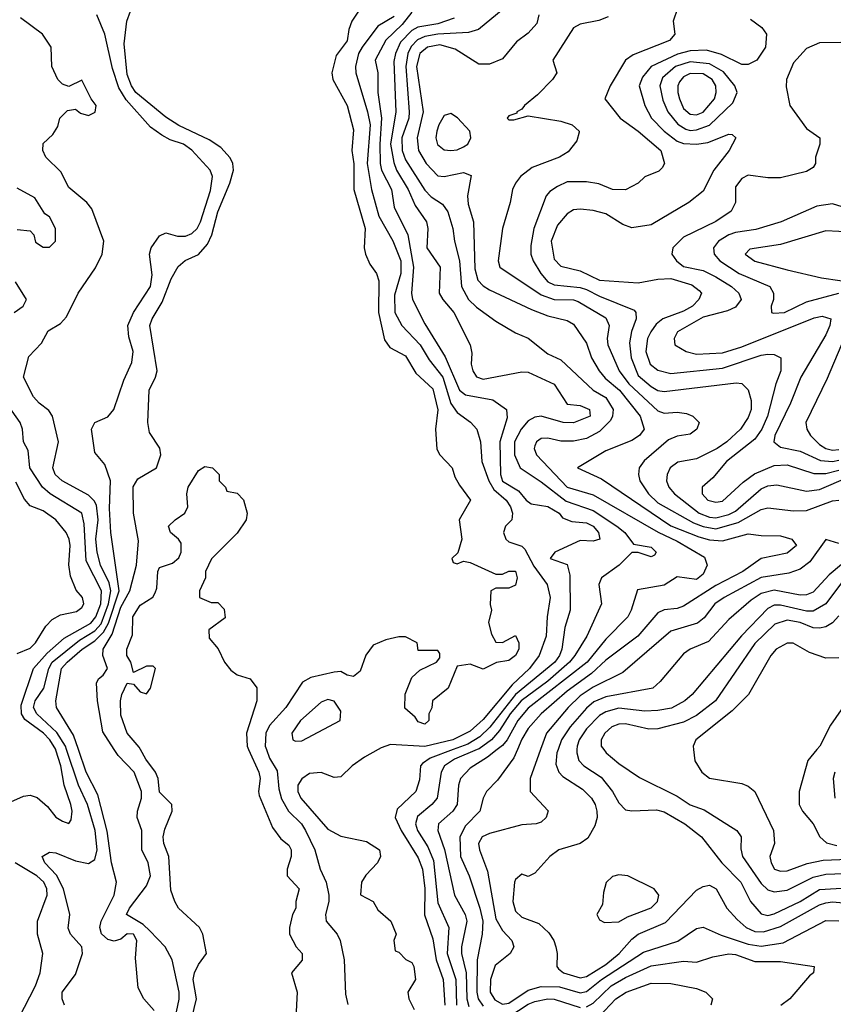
# Model space of a CAD drawing. Header units: inches. Extents: x 1793389 to 1900389, y 320802 to 470796.
# Tile 316 of 656: x 1831418 to 1833933, y 419213 to 422255. Entities that reach past the tile are written whole.
import ezdxf

# ---------------------------------------------------------------- set-up
doc = ezdxf.new("R2010")
doc.units = ezdxf.units.IN
doc.header["$MEASUREMENT"] = 0
doc.layers.add('B8431', color=7, linetype='Continuous')
doc.layers.add('B8432', color=7, linetype='Continuous')

msp = doc.modelspace()

# ---------------------------------------------------------------- linework, layer by layer
at = {"layer": 'B8431', "color": 2}
for points, elevation in [([(1831390, 419838.8), (1831430, 419856.3), (1831450, 419859.1), (1831472.2, 419852.2), (1831503.8, 419823.8), (1831530, 419791), (1831550, 419778.8), (1831570, 419771.3), (1831577, 419783), (1831579.5, 419810), (1831575.6, 419830), (1831555.1, 419890), (1831544.5, 419950), (1831530, 419998.4), (1831529.1, 420000)], 258), ([(1831556, 419210), (1831548.7, 419230), (1831548.7, 419250), (1831590, 419304.7), (1831612.3, 419370), (1831609.4, 419390), (1831574.5, 419430), (1831567.9, 419447.9), (1831573, 419490), (1831553.3, 419570), (1831532, 419612), (1831495.1, 419650), (1831487, 419670), (1831510, 419683), (1831530, 419681.3), (1831590, 419656.5), (1831630, 419648), (1831650, 419660.7), (1831657.2, 419690), (1831650.7, 419750), (1831627.8, 419830), (1831599.8, 419890), (1831562.8, 420000)], 254), ([(1831833.5, 419193.5), (1831801.2, 419230), (1831784.1, 419264.1), (1831775.5, 419355.5), (1831779.7, 419410), (1831770, 419429.3), (1831750, 419431.1), (1831730, 419414.5), (1831710, 419407.6), (1831690, 419413.3), (1831671.1, 419431.1), (1831665.6, 419450), (1831669.5, 419470), (1831709.5, 419550), (1831716.9, 419590), (1831701.7, 419650), (1831688.2, 419748.2), (1831659.8, 419859.8), (1831623.5, 419930), (1831599.5, 420000)], 250), ([(1831898, 419170), (1831910.8, 419229.2), (1831910.9, 419250), (1831889.6, 419350), (1831867.3, 419390), (1831820.1, 419440.1), (1831799.4, 419459.4), (1831747.6, 419490), (1831756.9, 419510), (1831810, 419578.8), (1831822, 419610), (1831815.1, 419650), (1831795.1, 419690), (1831795.6, 419750), (1831780.9, 419790), (1831782, 419810), (1831794.8, 419850), (1831794.8, 419870), (1831771.2, 419930), (1831722, 419982), (1831710.1, 420000)], 246), ([(1831949.7, 419170), (1831964.2, 419230), (1831954, 419290), (1831958.4, 419310), (1831970, 419336), (1831995.3, 419370), (1831984, 419430), (1831974, 419450), (1831909.2, 419510), (1831897.2, 419530), (1831885.4, 419565.4), (1831878.7, 419670), (1831863.6, 419710), (1831861.6, 419730), (1831866.2, 419753.8), (1831888.7, 419810), (1831888, 419830), (1831850, 419868), (1831845.6, 419910), (1831838, 419930), (1831807.6, 419970), (1831791.6, 420000)], 242), ([(1832125.1, 420000), (1832157, 419930), (1832161.3, 419910), (1832155.5, 419870), (1832158, 419858), (1832198.8, 419758.8), (1832224.5, 419724.5), (1832250, 419704.7), (1832257.3, 419690), (1832257.3, 419670), (1832244.7, 419630), (1832244.7, 419610), (1832282, 419570), (1832271.3, 419530), (1832271, 419510), (1832261, 419490), (1832251.3, 419450), (1832252, 419430), (1832272, 419390), (1832291, 419370), (1832290.7, 419349.3), (1832258, 419310), (1832276, 419250), (1832271.1, 419171.1)], 242), ([(1832180.5, 420000), (1832190, 419973.4), (1832213.9, 419933.9), (1832218.9, 419878.9), (1832227.3, 419847.3), (1832248.4, 419810), (1832288.4, 419770), (1832301.1, 419750), (1832330.5, 419690), (1832347, 419630), (1832364.9, 419590), (1832373.4, 419550), (1832373.1, 419530), (1832362.6, 419490), (1832365.3, 419470), (1832399.5, 419430), (1832408.5, 419410), (1832420.4, 419350), (1832424.7, 419244.7), (1832432.5, 419212.5)], 246), ([(1832526.3, 420000), (1832483.7, 419976.3), (1832446, 419950), (1832410, 419915.3), (1832390, 419914), (1832350, 419929.3), (1832313.7, 419926.3), (1832290, 419909.2), (1832278, 419890), (1832277.1, 419870), (1832286.4, 419850), (1832370, 419754), (1832410, 419732.4), (1832490, 419716), (1832530.5, 419690.5), (1832533.4, 419670), (1832524, 419650), (1832487.7, 419612.3), (1832474.8, 419590), (1832471.6, 419551.6), (1832510, 419530.7), (1832524.5, 419504.5), (1832564.7, 419470), (1832582, 419430), (1832574, 419410), (1832578, 419378), (1832590, 419374), (1832611.6, 419351.6), (1832630, 419342), (1832636, 419330), (1832641, 419290), (1832618, 419250), (1832621, 419230), (1832637.3, 419197.3)], 250), ([(1832757.6, 420000), (1832686.3, 419973.7), (1832663.2, 419956.8), (1832657.1, 419950), (1832653.8, 419906.2), (1832642, 419870), (1832584.6, 419815.4), (1832578.4, 419790), (1832596.5, 419750), (1832650, 419665.5), (1832663.2, 419630), (1832670.2, 419570.2), (1832669.1, 419489.1), (1832694.7, 419414.7), (1832704.7, 419350), (1832726.3, 419290), (1832732.1, 419210)], 254), ([(1832832.2, 420000), (1832761.6, 419970), (1832730.4, 419950), (1832720.3, 419930), (1832708.7, 419850), (1832692.2, 419830), (1832647.3, 419792.7), (1832641.7, 419770), (1832647.6, 419750), (1832679.4, 419699.4), (1832697.1, 419657.1), (1832710, 419526), (1832744.6, 419450), (1832739.2, 419370), (1832765.6, 419290), (1832767.7, 419210)], 258), ([(1832894, 420000), (1832863.6, 419976.4), (1832810, 419942.9), (1832780.4, 419910), (1832774, 419890), (1832770.2, 419829.8), (1832757.1, 419810), (1832712.7, 419770), (1832710.4, 419750), (1832731.1, 419691.1), (1832761.3, 419550), (1832794.9, 419490), (1832799.6, 419470), (1832783.2, 419390), (1832783.2, 419370), (1832797.7, 419310), (1832799.7, 419230), (1832806.3, 419206.3)], 262), ([(1832956.4, 420000), (1832945.5, 419974.5), (1832895.1, 419904.9), (1832860.7, 419870), (1832850.6, 419850), (1832840.5, 419810), (1832795.5, 419764.5), (1832778.3, 419730), (1832780.2, 419670), (1832807, 419610), (1832840.2, 419510), (1832849.1, 419470), (1832847.4, 419430), (1832831.7, 419350), (1832831.1, 419250), (1832835.2, 419230), (1832850, 419206.7)], 266), ([(1833027.8, 420000), (1832995.5, 419910), (1832996, 419870), (1833050.9, 419810.9), (1833044.7, 419790), (1833030, 419775.3), (1833014, 419770), (1832970, 419767), (1832870, 419740.7), (1832847.7, 419730), (1832836.3, 419710), (1832839.3, 419690), (1832864.2, 419624.2), (1832890, 419477.3), (1832910, 419440.5), (1832939.1, 419410), (1832944.9, 419390), (1832934, 419370), (1832887.3, 419332.7), (1832872.7, 419290), (1832871.8, 419250), (1832886.3, 419226.3), (1832910, 419213.1), (1832930, 419216), (1832990, 419256.5), (1833030, 419268.2), (1833086.8, 419266.8), (1833150, 419248), (1833170, 419252.4), (1833216.4, 419290), (1833346.2, 419373.8), (1833452.3, 419407.7), (1833510, 419447.3), (1833530, 419450.7), (1833586.1, 419426.1), (1833670, 419398.6), (1833710, 419392.4), (1833777.7, 419402.3), (1833910, 419472), (1833950, 419470.3)], 270), ([(1833081.9, 420000), (1833078.3, 419990), (1833074.9, 419954.9), (1833084.4, 419930), (1833096.3, 419916.3), (1833157.8, 419877.8), (1833184.9, 419850), (1833196.4, 419830), (1833201.3, 419810), (1833202.4, 419790), (1833195.3, 419764.7), (1833173.5, 419726.5), (1833150.3, 419709.7), (1833084.7, 419690), (1833056, 419670), (1833010, 419618), (1832990, 419608), (1832970, 419615.3), (1832950, 419598), (1832946.8, 419590), (1832942, 419530), (1832950, 419501), (1832970, 419482), (1833022.4, 419462.4), (1833053.4, 419433.4), (1833068.4, 419410), (1833074.9, 419390), (1833079.3, 419370), (1833078, 419330), (1833082.9, 419322.9), (1833098.8, 419310), (1833150, 419294.6), (1833170, 419299), (1833230, 419336.1), (1833271.3, 419370), (1833310, 419414.4), (1833329.5, 419430), (1833414.1, 419465.9), (1833510, 419565.5), (1833530, 419577.3), (1833550, 419580.7), (1833570.6, 419570), (1833603.8, 419510), (1833635.1, 419475.1), (1833663.8, 419450), (1833690, 419437.7), (1833717.2, 419437.2), (1833770, 419453.4), (1833890, 419520.2), (1833910, 419526.5), (1833930, 419529), (1834030, 419520.3)], 274), ([(1833140.3, 420000), (1833139.5, 419990), (1833146.5, 419966.5), (1833162, 419950), (1833214.7, 419914.7), (1833250.4, 419870), (1833270, 419834.8), (1833290, 419814), (1833310, 419810.5), (1833386.7, 419813.3), (1833410, 419807), (1833473.4, 419770), (1833524.9, 419730), (1833587.7, 419650), (1833646.7, 419590), (1833676.4, 419530), (1833710, 419492.7), (1833730, 419487.4), (1833750, 419492), (1833830, 419530.2), (1833890, 419567.9), (1834010, 419574.9)], 278), ([(1833223.1, 420000), (1833230.7, 419990), (1833270, 419956.3), (1833333.2, 419913.2), (1833450, 419856.4), (1833490, 419828.7), (1833533.4, 419813.4), (1833634.8, 419750), (1833647.7, 419730), (1833646.7, 419693.3), (1833652.2, 419670), (1833710, 419586), (1833730, 419566.7), (1833750, 419560.3), (1833790, 419565.2), (1833870, 419605.5), (1833910, 419614.7), (1834050, 419619.6)], 282), ([(1833500.4, 420000), (1833504.9, 419964.9), (1833526, 419930), (1833550, 419911.3), (1833650, 419894.8), (1833670, 419886.8), (1833690.4, 419870.4), (1833747.7, 419750), (1833750.7, 419710), (1833736.3, 419670), (1833740.5, 419650), (1833751.3, 419630), (1833770, 419624.4), (1833790, 419624.9), (1833851.8, 419648.2), (1833901.6, 419658.4), (1834030, 419663.5)], 286), ([(1833882.1, 420000), (1833853.7, 419966.3), (1833827.7, 419870), (1833827.7, 419830), (1833837.3, 419810), (1833870.6, 419770), (1833890.7, 419730), (1833911.9, 419711.9), (1833943.7, 419703.7)], 290), ([(1833937.6, 419930), (1833932.4, 419910), (1833937.1, 419850)], 294), ([(1831415.1, 419170), (1831466.9, 419270), (1831481.3, 419310), (1831489.5, 419370), (1831473.3, 419430), (1831472.8, 419470), (1831503.1, 419550), (1831501.7, 419570), (1831492.4, 419590), (1831471.3, 419610), (1831403.7, 419650)], 258), ([(1833170, 419204.9), (1833190, 419216.9), (1833246.3, 419270), (1833290, 419295.5), (1833370, 419331.5), (1833470, 419346.4), (1833510, 419343), (1833560.4, 419359.6), (1833610, 419368.7), (1833630, 419367), (1833690, 419344.9), (1833770, 419344.9), (1833874, 419330), (1833872, 419310), (1833858.8, 419301.2), (1833798, 419230), (1833770.3, 419209.7)], 266), ([(1833190, 419155.3), (1833260.5, 419230), (1833292.3, 419250), (1833370, 419278.3), (1833430, 419277.6), (1833510, 419261.3), (1833538.8, 419250), (1833558.8, 419230), (1833554, 419210)], 262), ([(1832930, 419173.8), (1832990, 419213.4), (1833010, 419221.8), (1833050, 419230.2), (1833070, 419229.1), (1833150, 419202.7)], 266)]:
    msp.add_lwpolyline(points, dxfattribs=dict(at, elevation=elevation))
at = {"layer": 'B8431', "color": 2, "elevation": 278}
msp.add_lwpolyline([(1833270, 419613.2), (1833250, 419608), (1833231.1, 419588.9), (1833222, 419558), (1833218.8, 419521.2), (1833202, 419490), (1833210, 419474), (1833225.4, 419465.4), (1833270, 419467.3), (1833296.6, 419483.4), (1833370, 419510.8), (1833389.2, 419530), (1833393.2, 419550), (1833379, 419570), (1833298, 419610)], close=True, dxfattribs=at)
at = {"layer": 'B8432', "color": 2}
for points, elevation in [([(1831710.1, 420000), (1831674.3, 420054.3), (1831658.4, 420150), (1831655.1, 420204.9), (1831661.2, 420218.8), (1831676, 420230), (1831689.2, 420250), (1831674.7, 420290), (1831676, 420310), (1831703.5, 420356.5), (1831730, 420439.6), (1831758, 420490), (1831779.1, 420570), (1831784.8, 420644.8), (1831769.7, 420730), (1831768.8, 420811.2), (1831783.5, 420836.5), (1831840.9, 420870), (1831853.6, 420910), (1831851.4, 420931.4), (1831819.4, 420979.4), (1831813.7, 421010), (1831817.7, 421110), (1831837.7, 421150), (1831842.7, 421170), (1831820.4, 421310), (1831827.1, 421330), (1831858, 421382), (1831885.7, 421454.3), (1831907.4, 421492.6), (1831929.8, 421510.2), (1831970, 421528.7), (1831998.5, 421561.5), (1832012.1, 421590), (1832030, 421660.7), (1832067.8, 421750), (1832078.4, 421790), (1832077, 421810), (1832068, 421828), (1832039.6, 421859.6), (1832003.3, 421883.3), (1831910, 421927.4), (1831870, 421953), (1831776.4, 422030), (1831763.1, 422050), (1831750, 422085.2), (1831740.5, 422179.5), (1831749.2, 422250), (1831771.9, 422311.9)], 246), ([(1832471, 422290), (1832444.7, 422250), (1832435.3, 422224.7), (1832430, 422189), (1832396.3, 422143.7), (1832382.8, 422090), (1832386, 422070), (1832430.4, 421990), (1832450, 421914), (1832444.9, 421850), (1832450.3, 421809.7), (1832450.3, 421730), (1832485.5, 421610), (1832482.8, 421550), (1832486.8, 421530), (1832499.8, 421499.8), (1832521, 421470), (1832527.7, 421447.7), (1832526.7, 421350), (1832545.2, 421265.2), (1832562.4, 421242.4), (1832610, 421216.3), (1832642.6, 421162.6), (1832694.4, 421114.4), (1832710.3, 421049.7), (1832702.8, 420990), (1832707.7, 420927.7), (1832716, 420910), (1832754.8, 420870), (1832762.8, 420842.8), (1832776.9, 420816.9), (1832811, 420770), (1832776, 420710), (1832784.7, 420650), (1832772, 420608), (1832754, 420590), (1832758, 420578), (1832770, 420574), (1832790, 420582), (1832810, 420578), (1832890, 420542), (1832910, 420542), (1832930, 420551.3), (1832950, 420551), (1832956, 420530), (1832950, 420508), (1832930, 420498), (1832890, 420498), (1832874, 420490), (1832872, 420448), (1832876, 420430), (1832867.3, 420392.7), (1832875.9, 420355.9), (1832890, 420331.3), (1832910, 420331), (1832950, 420352), (1832961, 420330), (1832960.7, 420310), (1832950.6, 420290), (1832930, 420275.3), (1832891.3, 420268.7), (1832850, 420248.7), (1832810, 420264), (1832770, 420258), (1832742, 420190), (1832694, 420150), (1832691.6, 420128.4), (1832682, 420110), (1832682, 420090), (1832670, 420078), (1832650, 420086), (1832640.4, 420100.4), (1832608, 420128), (1832608.9, 420171.1), (1832630, 420222), (1832654.6, 420245.4), (1832706, 420270), (1832716.4, 420283.6), (1832716.4, 420296.4), (1832710, 420306), (1832650, 420306), (1832646, 420330), (1832610, 420348), (1832590, 420348), (1832550, 420339), (1832510, 420322), (1832488.1, 420291.9), (1832470, 420242), (1832450, 420225.2), (1832430, 420229.3), (1832410, 420241.2), (1832390, 420239.3), (1832318, 420222), (1832292.4, 420207.6), (1832240.5, 420130), (1832190, 420074), (1832179, 420050), (1832176.9, 420010), (1832180.5, 420000)], 246), ([(1832630, 422277.4), (1832600, 422240), (1832550, 422191.5), (1832517.1, 422130), (1832524.9, 422090), (1832524.6, 422030), (1832536.2, 421950), (1832531, 421870), (1832532.4, 421810), (1832536.5, 421790), (1832567, 421730), (1832575.1, 421675.1), (1832618, 421590), (1832634.9, 421490), (1832628.8, 421410), (1832632.4, 421390), (1832670, 421314.8), (1832733.4, 421213.4), (1832777.6, 421110), (1832795.6, 421095.6), (1832880.3, 421080.3), (1832922.8, 421050), (1832924.5, 421024.5), (1832902, 420950), (1832904.4, 420850), (1832910, 420828.7), (1832959.4, 420799.4), (1832983, 420770), (1832998.7, 420758.7), (1833050, 420750.3), (1833084.9, 420730), (1833096.1, 420716.1), (1833124.7, 420704.7), (1833170, 420700.3), (1833190, 420690.3), (1833207.3, 420670), (1833210.8, 420650), (1833190, 420644), (1833150, 420646), (1833072, 420610), (1833058, 420590), (1833110, 420571.3), (1833118.3, 420538.3), (1833118.9, 420430), (1833102.6, 420377.4), (1833093.8, 420310), (1833086.7, 420290), (1833072.4, 420270), (1832950.2, 420170), (1832871.2, 420068.8), (1832840.5, 420039.5), (1832803.2, 420016.8), (1832757.6, 420000)], 254), ([(1832912.6, 422287.4), (1832835.8, 422224.2), (1832804.9, 422215.1), (1832710, 422209.8), (1832670, 422202.6), (1832647.8, 422192.2), (1832628.3, 422171.7), (1832617.7, 422150), (1832611, 422110), (1832622.2, 421970), (1832620.2, 421950), (1832599.2, 421890), (1832599.7, 421850), (1832610, 421821.6), (1832670, 421728.4), (1832690, 421707), (1832724.8, 421684.8), (1832740.9, 421660.9), (1832757, 421610), (1832761.3, 421570), (1832777.4, 421510), (1832783.7, 421430), (1832804.9, 421390), (1832830, 421366), (1832890, 421323), (1832950, 421286.8), (1832990, 421270.8), (1833050, 421222), (1833090, 421204), (1833190.2, 421110.2), (1833230, 421087), (1833251.8, 421050), (1833250.4, 421030), (1833244.1, 421015.9), (1833210, 420982.6), (1833170, 420961.3), (1833130, 420952.6), (1833090, 420952.4), (1833050, 420961.6), (1833030, 420960.9), (1833014.8, 420950), (1833010, 420938), (1833008.2, 420930), (1833015.5, 420910), (1833110, 420810.3), (1833190, 420786.5), (1833391.5, 420671.5), (1833450, 420644), (1833534.3, 420594.3), (1833542.4, 420570), (1833530, 420542), (1833510, 420525.4), (1833450, 420533.6), (1833410, 420507.8), (1833327.1, 420492.9), (1833308.2, 420430), (1833298, 420410), (1833230, 420340.5), (1833171.4, 420270), (1832990, 420127.4), (1832957.6, 420090), (1832924.7, 420030), (1832910, 420012.4), (1832894, 420000)], 262), ([(1833451.3, 422288.7), (1833438, 422250), (1833442.8, 422210), (1833426.8, 422190), (1833313.8, 422146.2), (1833290.4, 422129.6), (1833243, 422050), (1833226.8, 422010), (1833274, 421950), (1833330, 421910.4), (1833399.1, 421850), (1833411, 421810), (1833403.5, 421796.5), (1833393.2, 421786.8), (1833350.6, 421769.4), (1833330, 421749.2), (1833290, 421729.3), (1833250, 421729.5), (1833207.7, 421747.7), (1833170, 421754), (1833110, 421754), (1833080.3, 421739.7), (1833056.4, 421723.6), (1833045.5, 421710), (1833006.7, 421610), (1832997.5, 421557.5), (1832998, 421530), (1833004.9, 421510), (1833028.5, 421470), (1833050, 421444.9), (1833070, 421435.2), (1833150, 421426.9), (1833170, 421420.7), (1833210, 421400.2), (1833317.5, 421357.5), (1833322.8, 421350), (1833323, 421330), (1833308.9, 421291.1), (1833303.2, 421256.8), (1833307.7, 421210), (1833330, 421154.9), (1833370, 421121.1), (1833390, 421108.9), (1833410, 421106), (1833632.5, 421132.5), (1833650.4, 421130.4), (1833670, 421111), (1833678.5, 421078.5), (1833678.9, 421050), (1833670, 421025.2), (1833645.5, 420990), (1833603.8, 420950), (1833573.4, 420930), (1833510, 420897.6), (1833452.1, 420887.9), (1833428.2, 420870), (1833419.3, 420850), (1833417.1, 420830), (1833424.4, 420810), (1833441.6, 420790), (1833517.6, 420730), (1833550, 420717.5), (1833570, 420715.9), (1833610, 420725.6), (1833630, 420736.1), (1833710, 420805.7), (1833730, 420814.9), (1833757.7, 420817.7), (1833850, 420798), (1833890, 420803.2), (1833978.7, 420841.3)], 274), ([(1831562.8, 420000), (1831559.4, 420010), (1831532.7, 420052.7), (1831471.1, 420110), (1831460.3, 420130), (1831465.6, 420150), (1831492.9, 420190), (1831508, 420250), (1831518, 420270), (1831602.3, 420337.7), (1831650, 420366.6), (1831670, 420388.4), (1831692.4, 420450), (1831699.9, 420490), (1831694.8, 420514.8), (1831668, 420570), (1831657.8, 420610), (1831653.6, 420650), (1831660.7, 420710), (1831654.8, 420754.8), (1831648.1, 420768.1), (1831630, 420785.4), (1831549.5, 420830), (1831527.8, 420850), (1831520.5, 420870), (1831538, 420950), (1831519.7, 421030), (1831507.6, 421047.6), (1831478, 421070), (1831460.9, 421090), (1831429.4, 421150), (1831446.3, 421213.7), (1831485.1, 421254.9), (1831506.3, 421293.7), (1831543.6, 421316.4), (1831562.9, 421337.1), (1831599, 421410), (1831651.7, 421488.3), (1831672.3, 421530), (1831678, 421570), (1831641.2, 421670), (1831625.2, 421690), (1831570, 421736), (1831544.5, 421784.5), (1831499, 421830), (1831489, 421850), (1831490, 421872), (1831520.4, 421899.6), (1831535.3, 421924.7), (1831542, 421950), (1831565.6, 421974.4), (1831590, 421978), (1831605.5, 421965.5), (1831630, 421959.1), (1831651.1, 421968.9), (1831654.5, 421990), (1831639, 422010), (1831610, 422068), (1831570, 422048.7), (1831550, 422055.3), (1831535.3, 422070), (1831517.2, 422110), (1831515.3, 422170), (1831488.7, 422210), (1831420.2, 422260.2)], 254), ([(1831599.5, 420000), (1831584.4, 420044.4), (1831532, 420130), (1831529.6, 420150), (1831547.4, 420250), (1831564.7, 420270), (1831611.3, 420310), (1831650, 420336), (1831677.3, 420362.7), (1831692.2, 420390), (1831725.4, 420490), (1831699.7, 420670), (1831695.8, 420744.2), (1831698, 420830), (1831680.9, 420880.9), (1831650, 420918), (1831639.5, 420990), (1831649.6, 421010.4), (1831690, 421028), (1831709.3, 421050), (1831739.3, 421140.7), (1831764.7, 421195.3), (1831769, 421230), (1831754.8, 421274.8), (1831752, 421310), (1831769.6, 421350), (1831822, 421430), (1831826.8, 421466.8), (1831819.5, 421530), (1831824.5, 421550), (1831850, 421586.8), (1831870, 421596), (1831906, 421586), (1831930, 421586), (1831950, 421594), (1831966, 421610), (1831976.3, 421630), (1832007.2, 421727.2), (1832014, 421770), (1832007, 421790), (1831950, 421851.6), (1831924, 421870), (1831883.3, 421883.3), (1831857.4, 421897.4), (1831822.3, 421922.3), (1831747.3, 422007.3), (1831724.1, 422044.1), (1831704.2, 422104.2), (1831681.5, 422210), (1831656.3, 422270)], 250), ([(1832575.1, 422264.9), (1832525.3, 422234.7), (1832476.5, 422170), (1832465.4, 422150), (1832455.6, 422110), (1832456.5, 422090), (1832493.2, 421970), (1832501.1, 421930), (1832492, 421810), (1832504.9, 421730), (1832527.6, 421647.6), (1832571, 421571), (1832595.8, 421510), (1832595.9, 421470), (1832576.5, 421403.5), (1832576.9, 421350), (1832598.7, 421310), (1832655.6, 421250), (1832683.9, 421203.9), (1832726.2, 421150), (1832750, 421068.5), (1832770, 421041.3), (1832811.5, 421011.5), (1832830.4, 420990), (1832842.4, 420950), (1832846.7, 420890), (1832867.7, 420830), (1832883.5, 420803.5), (1832921.5, 420770), (1832934.9, 420750), (1832941.1, 420730), (1832939.1, 420710), (1832919.1, 420690), (1832913, 420670), (1832920.5, 420650), (1832930, 420641.6), (1832970, 420628.2), (1832979.1, 420619.1), (1833006.9, 420566.9), (1833048.5, 420510), (1833057.6, 420470), (1833048, 420410), (1833045.3, 420350), (1833023.7, 420290), (1832993.4, 420250), (1832939.8, 420200.2), (1832850, 420092.8), (1832810, 420056.8), (1832756.3, 420030), (1832670, 420008.9), (1832564.2, 420015.8), (1832535.1, 420004.9), (1832526.3, 420000)], 250), ([(1832760.7, 422259.3), (1832710, 422242.2), (1832648.7, 422231.3), (1832630, 422221.4), (1832595, 422185), (1832579.7, 422150), (1832574.8, 422125.2), (1832580.2, 421970), (1832564, 421870), (1832573.8, 421813.8), (1832582.8, 421790), (1832619, 421730), (1832640.2, 421680.2), (1832674.9, 421630), (1832679.5, 421610), (1832676.4, 421550), (1832717.6, 421490), (1832714.4, 421410), (1832725.5, 421390), (1832759.3, 421350), (1832810.6, 421250), (1832815.9, 421224.1), (1832813.4, 421190), (1832818, 421170), (1832830, 421150.8), (1832850, 421144.4), (1832970, 421167), (1832990, 421165.7), (1833070, 421128.5), (1833110, 421067.3), (1833150, 421063), (1833178.8, 421050), (1833180.7, 421030), (1833130, 421009.7), (1833098, 421010), (1833030, 421029.7), (1833010, 421027.1), (1832990, 421015.4), (1832967.4, 420990), (1832946.9, 420950), (1832946.9, 420910), (1832964.4, 420870), (1833030, 420827), (1833107, 420767), (1833190, 420738.5), (1833263.8, 420690), (1833288.4, 420670), (1833314.8, 420634.8), (1833370, 420624.7), (1833384.7, 420610), (1833379.8, 420600.2), (1833370, 420595.3), (1833330, 420608.7), (1833310, 420608.7), (1833270.7, 420570), (1833216.3, 420530), (1833208, 420510), (1833216.3, 420450), (1833170.4, 420350), (1833133.4, 420290), (1833117.3, 420270), (1833050, 420210.8), (1832968.3, 420150), (1832933.8, 420110), (1832901.4, 420058.6), (1832876.5, 420030), (1832837.7, 420002.3), (1832832.2, 420000)], 258), ([(1833023, 422270), (1833016.7, 422243.3), (1832990, 422213.2), (1832953.7, 422186.3), (1832910, 422134), (1832870, 422117.2), (1832837.2, 422117.2), (1832763.9, 422163.9), (1832716.8, 422176.8), (1832678, 422170), (1832654.9, 422150), (1832644.3, 422110), (1832664.7, 421970), (1832646.3, 421890), (1832650.3, 421850), (1832674, 421810), (1832710, 421772.7), (1832730, 421770.4), (1832790, 421782.8), (1832813.7, 421773.7), (1832801.6, 421710), (1832804.4, 421684.4), (1832820.4, 421630), (1832824.9, 421484.9), (1832834.4, 421450), (1832850, 421432.7), (1832870, 421420.4), (1832999.6, 421359.6), (1833050, 421339.5), (1833110, 421325.5), (1833130, 421314), (1833170, 421254.8), (1833185.3, 421210), (1833208.5, 421170), (1833227.6, 421147.6), (1833271.6, 421110), (1833335.3, 421030), (1833347.7, 420990), (1833334, 420970), (1833310, 420954.5), (1833230, 420922.9), (1833142, 420870), (1833215.8, 420835.8), (1833430, 420691.3), (1833517.4, 420657.4), (1833550, 420648.1), (1833590, 420644.6), (1833670, 420666.4), (1833710, 420660.7), (1833770, 420660.5), (1833804.7, 420650), (1833818.8, 420630), (1833790, 420606.3), (1833710, 420589.6), (1833653, 420550), (1833570, 420507.1), (1833470, 420442.9), (1833450, 420435.6), (1833410, 420431.5), (1833390, 420422), (1833328.4, 420350), (1833230, 420275.8), (1833185.5, 420234.5), (1833110, 420180.4), (1833030.2, 420109.8), (1832990, 420065.1), (1832970, 420032), (1832956.4, 420000)], 266), ([(1833236.8, 422263.2), (1833207.5, 422252.5), (1833150, 422241.2), (1833130, 422229), (1833066, 422130), (1833078, 422090), (1833064.7, 422070), (1833018, 422022), (1832978, 421990), (1832970, 421978), (1832954, 421970), (1832954, 421966), (1832930, 421958), (1832924.7, 421950), (1832930, 421944.7), (1832945.4, 421945.4), (1832990, 421958), (1833090, 421941.6), (1833126, 421930), (1833146.8, 421910), (1833146.8, 421906.8), (1833139.9, 421880.1), (1833113.4, 421846.6), (1833086, 421830), (1833002.3, 421797.7), (1832966, 421770), (1832950.8, 421750), (1832941, 421730), (1832934, 421690), (1832910.4, 421609.6), (1832896.3, 421510), (1832902, 421490), (1833030, 421404.9), (1833070, 421390.2), (1833130, 421389), (1833144.2, 421384.2), (1833230, 421334), (1833239.5, 421310), (1833234, 421270), (1833235.8, 421250), (1833270.3, 421170), (1833300.7, 421130), (1833390, 421046.7), (1833410, 421039.5), (1833450, 421042), (1833478.5, 421038.5), (1833498, 421030), (1833518, 421010), (1833511.3, 420990), (1833490, 420974), (1833450, 420967.6), (1833423.8, 420956.2), (1833347.7, 420892.3), (1833333, 420870), (1833330.4, 420850), (1833334.9, 420830), (1833361.3, 420790), (1833390, 420761.7), (1833500.5, 420700.4), (1833530, 420688.5), (1833570, 420681.8), (1833638.2, 420701.8), (1833710, 420741.1), (1833730, 420746.7), (1833810, 420737), (1833850, 420738.7), (1833930, 420768.2), (1833950, 420770.5)], 270), ([(1833676.7, 422256.7), (1833711.3, 422230), (1833726, 422210), (1833722.8, 422170), (1833696, 422130), (1833670, 422116), (1833650, 422116), (1833587, 422147), (1833540.7, 422160.7), (1833490, 422158.2), (1833451.5, 422148.5), (1833370.2, 422109.8), (1833343.4, 422076.6), (1833332.4, 422050), (1833350.4, 421990), (1833370.4, 421950), (1833410.2, 421910.2), (1833450, 421879), (1833470, 421872.4), (1833509.8, 421870.2), (1833544.9, 421875.1), (1833610, 421900.7), (1833619.8, 421899.8), (1833631, 421890), (1833610.5, 421850), (1833563, 421790), (1833530, 421725.2), (1833486, 421690), (1833370, 421620.9), (1833310, 421612), (1833282.3, 421622.3), (1833230, 421655.1), (1833190, 421665.1), (1833150, 421669.5), (1833130, 421667), (1833110, 421655.1), (1833080.5, 421619.5), (1833060.3, 421570), (1833070, 421514.8), (1833090, 421492.7), (1833150, 421478.7), (1833210, 421450.3), (1833330, 421441.7), (1833390, 421453.4), (1833430, 421454.9), (1833495.8, 421435.8), (1833518.3, 421418.3), (1833524.9, 421410), (1833517.1, 421390), (1833497.1, 421370), (1833470, 421353.7), (1833405.5, 421330), (1833385.6, 421314.4), (1833368.8, 421290), (1833358.7, 421270), (1833353.4, 421230), (1833367, 421190), (1833390, 421172.2), (1833430, 421162), (1833590, 421178.2), (1833710, 421218.7), (1833730, 421221.6), (1833750, 421220.7), (1833771, 421210), (1833770.4, 421170), (1833755.3, 421130), (1833728.9, 421030), (1833711.4, 420990), (1833690, 420958.9), (1833602.4, 420890), (1833560.7, 420839.3), (1833527.3, 420810), (1833527.7, 420790), (1833544.9, 420770), (1833570, 420763.7), (1833590, 420767), (1833654.2, 420825.8), (1833688.7, 420851.3), (1833750, 420876.9), (1833790, 420879.6), (1833872.4, 420852.4), (1833910, 420853), (1833950, 420862.7)], 278), ([(1833956.3, 422183.7), (1833890, 422182.9), (1833850, 422166), (1833810, 422121.2), (1833787.7, 422070), (1833786.8, 422046.8), (1833798.8, 421990), (1833850, 421918.8), (1833891.3, 421890), (1833891.3, 421870), (1833878, 421830), (1833878, 421810), (1833870, 421798), (1833850, 421785.2), (1833770, 421766), (1833730, 421766), (1833670, 421774), (1833650, 421764), (1833630, 421738), (1833630.8, 421690), (1833617.3, 421662.7), (1833570, 421631.6), (1833470, 421582.9), (1833436.3, 421550), (1833433.4, 421530), (1833447.7, 421510), (1833470, 421492.2), (1833530, 421480.2), (1833570, 421460.2), (1833618, 421430), (1833640.5, 421410), (1833648, 421390), (1833630, 421366), (1833605.2, 421354.8), (1833530, 421335.4), (1833451, 421290), (1833440.7, 421270), (1833442.8, 421250), (1833478, 421230), (1833510, 421221.3), (1833590, 421225.7), (1833650, 421243.6), (1833873.2, 421333.2), (1833898.4, 421338.4), (1833924.7, 421330), (1833922, 421310), (1833910, 421281.2), (1833832.2, 421150), (1833800.3, 421070), (1833752.4, 420970), (1833748.5, 420950), (1833770, 420934.4), (1833830, 420921.7), (1833892.8, 420892.8), (1833930, 420890.2), (1833950, 420894)], 282), ([(1831410, 421606), (1831450, 421602), (1831462, 421590), (1831467.1, 421567.1), (1831490, 421552), (1831510, 421552), (1831528, 421570), (1831528, 421610), (1831510, 421646), (1831495.3, 421655.3), (1831464.7, 421704.7), (1831410, 421734)], 258), ([(1833990, 421667.3), (1833930, 421685.6), (1833881.7, 421678.3), (1833771.3, 421630), (1833693.6, 421606.4), (1833630, 421597.3), (1833610.2, 421589.8), (1833578, 421570), (1833562, 421550), (1833564.9, 421530), (1833581.6, 421510), (1833641.6, 421470), (1833736.3, 421430), (1833748, 421410), (1833747.7, 421390), (1833740.7, 421370), (1833742, 421350), (1833748, 421348), (1833782, 421350), (1833850, 421383.1), (1833950, 421410.2)], 286), ([(1833990, 421597.7), (1833910, 421602.4), (1833770, 421560.5), (1833674.4, 421545.6), (1833660.7, 421530), (1833690, 421508.4), (1833790, 421482), (1833896.7, 421456.7), (1834010, 421441.1)], 290), ([(1831401.2, 421350), (1831429, 421370), (1831439, 421390), (1831405.1, 421445.1)], 258), ([(1833967.6, 421272.4), (1833913.5, 421146.5), (1833848, 421010), (1833850.4, 420990), (1833862.4, 420970), (1833890, 420942.6), (1833910, 420930.3), (1833930, 420924.7), (1833950, 420926.7)], 286), ([(1831529.1, 420000), (1831510.8, 420030), (1831491, 420050), (1831433.2, 420093.2), (1831423.9, 420110), (1831422.7, 420137.3), (1831460.7, 420250), (1831502.3, 420297.7), (1831555.6, 420344.4), (1831637.6, 420390), (1831652.9, 420410), (1831668.9, 420450), (1831670.6, 420490), (1831622.8, 420582.8), (1831617.5, 420697.5), (1831609.7, 420729.7), (1831512, 420790), (1831487.8, 420810), (1831449.6, 420870), (1831444.1, 420924.1), (1831429.7, 420950), (1831426.6, 420990), (1831419.3, 421010), (1831382.3, 421062.3)], 258), ([(1831791.6, 420000), (1831787.6, 420007.6), (1831749.6, 420050), (1831730, 420106), (1831729.6, 420150), (1831733.2, 420170), (1831750, 420204.7), (1831770, 420202), (1831790, 420178), (1831810, 420172), (1831822, 420190), (1831838, 420250), (1831830, 420258), (1831810, 420258), (1831770, 420238), (1831761.2, 420270), (1831749.3, 420290), (1831749, 420310), (1831766, 420354), (1831767.6, 420410), (1831790, 420446), (1831829.1, 420470.9), (1831836.4, 420483.6), (1831842, 420498), (1831845.2, 420550), (1831850, 420562), (1831890, 420576), (1831910, 420592), (1831917.2, 420610), (1831917.2, 420637.2), (1831908.7, 420650), (1831884, 420670), (1831878, 420690), (1831898, 420710), (1831928.7, 420730), (1831938, 420750), (1831934, 420790), (1831939, 420810), (1831970, 420862), (1831990, 420874), (1832014, 420870), (1832034, 420850), (1832034, 420830), (1832054, 420810), (1832058, 420798), (1832090, 420792), (1832110, 420771.3), (1832121, 420730), (1832118, 420710), (1832090, 420668), (1832011.1, 420588.9), (1831992, 420550), (1831992, 420530), (1831974, 420490), (1831974, 420470), (1832010, 420454), (1832030, 420454), (1832050, 420434), (1832052.7, 420407.3), (1832002, 420370), (1832003.6, 420343.6), (1832030.9, 420310.9), (1832051.3, 420270), (1832070, 420244.7), (1832090, 420231), (1832130, 420218), (1832150.5, 420190.5), (1832150.5, 420150), (1832119.1, 420050), (1832120.5, 420010), (1832125.1, 420000)], 242), ([(1831410, 420296.3), (1831450, 420313), (1831467, 420330), (1831499.1, 420380.9), (1831518.3, 420401.7), (1831543.5, 420416.5), (1831593.7, 420426.3), (1831610, 420438.8), (1831616.2, 420450), (1831612, 420470), (1831592.6, 420492.6), (1831575.1, 420535.1), (1831569.7, 420570.3), (1831574, 420630), (1831571.2, 420650), (1831561.6, 420670), (1831529.4, 420710), (1831490, 420736.9), (1831450, 420752.7), (1831432.9, 420772.9), (1831406.4, 420826.4)], 262), ([(1833950, 420636.2), (1833910, 420649.2), (1833859.9, 420580.1), (1833830, 420557.6), (1833794.9, 420545.1), (1833710, 420530.9), (1833594.9, 420470), (1833566.7, 420450), (1833533.4, 420406.6), (1833513.4, 420390), (1833430, 420366), (1833282.3, 420237.7), (1833190, 420193.1), (1833150, 420165.7), (1833113.1, 420130), (1833045.7, 420050), (1833027.8, 420000)], 270), ([(1834027.6, 420630), (1833920.2, 420539.8), (1833870, 420486), (1833850, 420478), (1833830, 420476.9), (1833750, 420492), (1833710, 420481.7), (1833678.9, 420461.1), (1833610, 420402), (1833546.5, 420333.5), (1833490.4, 420309.6), (1833470, 420296), (1833397.3, 420210), (1833374.8, 420190), (1833230, 420163.1), (1833192.6, 420147.4), (1833170, 420128.2), (1833119.6, 420070), (1833092.9, 420030), (1833081.9, 420000)], 274), ([(1833961, 420519), (1833910, 420449.7), (1833870, 420427.3), (1833850, 420427.7), (1833770, 420446.2), (1833750, 420445.7), (1833730, 420435.8), (1833649.3, 420350.7), (1833496.3, 420170), (1833473.4, 420150), (1833432.4, 420127.6), (1833390, 420120.5), (1833350, 420118.3), (1833270, 420127.4), (1833230, 420116), (1833210, 420105.1), (1833170, 420064.2), (1833147.4, 420030), (1833141.1, 420010), (1833140.3, 420000)], 278), ([(1833950, 420412.7), (1833930, 420391.8), (1833910, 420379.5), (1833890, 420375.1), (1833870, 420376.4), (1833830, 420391.9), (1833790, 420399.2), (1833752.4, 420387.6), (1833690, 420327.6), (1833568.5, 420150), (1833510, 420105.1), (1833470, 420084), (1833390, 420063.5), (1833362.8, 420062.8), (1833290, 420079.7), (1833270, 420078.3), (1833248.2, 420070), (1833226.4, 420050), (1833214.9, 420030), (1833215.5, 420010), (1833223.1, 420000)], 282), ([(1833950, 420283.7), (1833910, 420282.7), (1833859.3, 420299.3), (1833808.9, 420328.9), (1833790, 420329), (1833756, 420310), (1833739.1, 420290), (1833670.4, 420169.6), (1833620.3, 420119.7), (1833507.7, 420030), (1833499.1, 420010), (1833500.4, 420000)], 286), ([(1833957.1, 420122.9), (1833924.4, 420075.6), (1833890.6, 420010), (1833882.1, 420000)], 290)]:
    msp.add_lwpolyline(points, dxfattribs=dict(at, elevation=elevation))
for points, elevation in [([(1833490, 422124.2), (1833445.3, 422110), (1833405.2, 422074.8), (1833396.9, 422050), (1833406.1, 422006.1), (1833421.7, 421970), (1833451.8, 421931.8), (1833476.5, 421916.5), (1833490, 421912.4), (1833510, 421914.4), (1833550, 421929), (1833622, 421998), (1833635.1, 422030), (1833628, 422050), (1833593.2, 422093.2), (1833550, 422118.5)], 282), ([(1833490, 422088.4), (1833470, 422078.3), (1833457.1, 422062.9), (1833451.8, 422050), (1833451.7, 422030), (1833456.9, 422010), (1833470, 421980.5), (1833490, 421962.6), (1833510, 421960.9), (1833530, 421968.9), (1833565.4, 422010), (1833571.1, 422030), (1833569.7, 422050), (1833558, 422070), (1833530, 422087.1)], 286), ([(1832750, 421965.2), (1832730, 421959), (1832713, 421930), (1832707, 421910), (1832703.7, 421890), (1832709.1, 421869.1), (1832730, 421853), (1832750, 421850.4), (1832770, 421852.7), (1832790, 421861.6), (1832802.7, 421870), (1832812.7, 421890), (1832809.2, 421910), (1832771.4, 421951.4)], 270), ([(1832370, 420154), (1832350, 420146.6), (1832285.5, 420090), (1832258.8, 420050), (1832262, 420030), (1832270, 420026), (1832290, 420026.8), (1832408.7, 420090), (1832410, 420118), (1832390, 420149)], 250)]:
    msp.add_lwpolyline(points, close=True, dxfattribs=dict(at, elevation=elevation))

doc.saveas('drawing.dxf')
